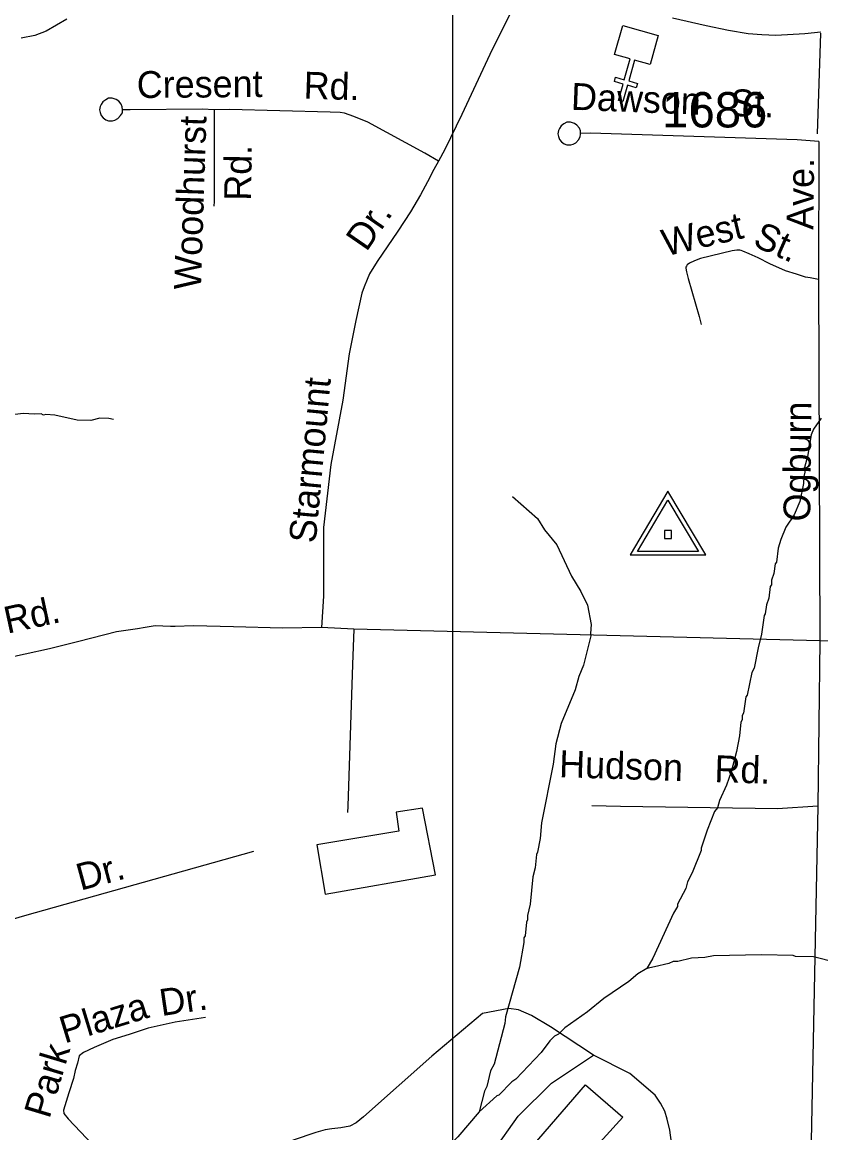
# Model space of a CAD drawing. Extents: x 1547597 to 1699558, y 810033 to 920809.
# Drawn here: x 1632202 to 1635027, y 877036 to 880963 of the extents above; entities that cross this region are included whole.
import ezdxf

# ---------------------------------------------------------------- set-up
doc = ezdxf.new("R2010")
doc.units = 0
for name, color, linetype in [('Exist Cultural Church CELL', 7, 'Continuous'), ('Exist Cultural Warehouse Building Footprint', 7, 'Continuous'), ('Exist Hydrographic Misc Water Feature', 7, 'Continuous'), ('Exist Road Non-System Type 51', 7, 'Continuous'), ('Exist Road Non-System Type 51 Label', 7, 'Continuous'), ('Exist Road Secondary Type 51 Attributed', 7, 'Continuous'), ('Exist Road Secondary Type 51 Number Label', 7, 'Continuous'), ('Exist Survey Geodetic Marker CELL', 7, 'Continuous'), ('Map Preparation Inset Cut Line', 7, 'Continuous')]:
    doc.layers.add(name, color=color, linetype=linetype)

msp = doc.modelspace()

# ---------------------------------------------------------------- linework, layer by layer
at = {"layer": 'Exist Cultural Church CELL'}
msp.add_lwpolyline([(1634423.1, 880813.7), (1634368.3, 880829.1), (1634347.5, 880755.9), (1634378.3, 880747.1), (1634374, 880731.8), (1634343.2, 880740.5), (1634326.8, 880682.6), (1634311.4, 880687), (1634327.7, 880744.9), (1634297, 880753.6), (1634301.3, 880769), (1634332.1, 880760.2), (1634352.8, 880833.5), (1634297.4, 880849.3), (1634326.4, 880951.7), (1634452.1, 880916.1)], close=True, dxfattribs=at)
at = {"layer": 'Exist Cultural Warehouse Building Footprint'}
for points in [[(1633274.4, 877879.6), (1633663.8, 877949.1), (1633618.5, 878184.7), (1633525, 878169.6), (1633534, 878103.1), (1633244.2, 878054.8)], [(1633946.8, 876919.9), (1634195, 877206.5), (1634326.4, 877091.4), (1634072.4, 876811.5)]]:
    msp.add_lwpolyline(points, close=True, dxfattribs=at)
at = {"layer": 'Exist Hydrographic Misc Water Feature'}
for points in [[(1632360, 880974.8), (1632287.3, 880932), (1632247, 880916.8), (1632198.9, 880907.5)], [(1632524.9, 879558.1), (1632508.9, 879562.4), (1632476.9, 879562.9), (1632444.9, 879555.4), (1632396.9, 879556.3), (1632317.2, 879573.6), (1632285.2, 879576.1), (1632277.2, 879574.3), (1632269.3, 879578.4), (1632245.3, 879576.9), (1632205.4, 879579.5), (1632117.2, 879569)], [(1635028.1, 879563.5), (1635001.4, 879524), (1634993.1, 879504.1), (1634979.9, 879428.3), (1634969.3, 879388.5), (1634971, 879372.5), (1634966.7, 879356.5), (1634966.4, 879332.5), (1634953.4, 879268.8), (1634932.5, 879221.2), (1634903.8, 879177.6), (1634885.2, 879133.9), (1634876.7, 879104.1), (1634869.9, 879054.2), (1634865.8, 879048.3), (1634861.2, 879014.4), (1634852.9, 878990.5), (1634852.6, 878974.5), (1634848.5, 878968.6), (1634843.8, 878926.6), (1634835.5, 878902.9), (1634830.9, 878870.9), (1634826.8, 878865), (1634817.7, 878799.1), (1634805, 878751.3), (1634791.8, 878679.6), (1634783.6, 878663.8), (1634766.3, 878584), (1634762.2, 878578), (1634753.2, 878520.2), (1634749.1, 878512.3), (1634748.8, 878496.3), (1634744.7, 878488.4), (1634740, 878440.5), (1634729, 878384.7), (1634709.9, 878313), (1634693.2, 878265.2), (1634668.2, 878211.7), (1634661.9, 878185.8), (1634651.6, 878171.9), (1634624.6, 878106.4), (1634603.5, 878042.9), (1634603.4, 878034.9), (1634572.2, 877955.4), (1634555.7, 877923.6), (1634549.3, 877899.7), (1634520.4, 877844.3), (1634520.3, 877836.3), (1634505.8, 877812.5), (1634433.3, 877653.8), (1634412, 877617.3)], [(1633936, 879286.1), (1634024.7, 879208.6), (1634050, 879168.2), (1634093.2, 879115.4), (1634145.4, 879004.6), (1634178.5, 878950), (1634201.6, 878901.6), (1634214.6, 878833.3), (1634212, 878801.5), (1634213.8, 878793.4), (1634188.2, 878689.8), (1634171.6, 878650.1), (1634158.8, 878602.3), (1634108.9, 878483.2), (1634089.7, 878411.5), (1634080.6, 878339.7), (1634039.2, 878132.4), (1634034.3, 878076.5), (1634025.5, 878028.6), (1634021.4, 878020.7), (1634016.7, 877972.8), (1634008.2, 877941), (1633998.5, 877845.1), (1633989.9, 877805.3), (1633989.7, 877789.3), (1633985.5, 877781.3), (1633980.8, 877733.4), (1633976.7, 877725.5), (1633976.4, 877709.6), (1633961, 877621.8), (1633912.1, 877446.6), (1633909.7, 877422.7), (1633871.4, 877279.4), (1633859.1, 877255.6), (1633846.2, 877199.8), (1633837.9, 877183.9), (1633818.6, 877110.1)], [(1635080.8, 877638.7), (1635001.1, 877658.1), (1634937.3, 877659.2), (1634929.3, 877663.3), (1634817.4, 877665.2), (1634647.4, 877662.1), (1634617.3, 877656.6), (1634569.3, 877653.5), (1634521.1, 877642.3), (1634505.1, 877642.5), (1634489, 877634.8), (1634438.8, 877623.6), (1634412, 877617.3)], [(1634412, 877617.3), (1634380.4, 877598.6), (1634348, 877571.2), (1634259.1, 877510.8), (1634202.4, 877463.7), (1634121.5, 877407.1), (1634099.1, 877385.5), (1634085, 877377.7), (1634068.8, 877362), (1634038, 877320.5), (1633948.6, 877226), (1633934.5, 877216.3), (1633887.7, 877169), (1633881.7, 877167.2), (1633818.6, 877110.1)], [(1633818.6, 877110.1), (1633743.3, 877021.5), (1633696.6, 876976.3), (1633609, 876877.8), (1633484.9, 876696)]]:
    msp.add_lwpolyline(points, dxfattribs=at)
at = {"layer": 'Exist Road Non-System Type 51'}
for p, q in [((1635026.2, 880924.8), (1635014.4, 880568.4)), ((1635019.8, 880541.6), (1635019.3, 880053.2)), ((1635019.3, 880053.2), (1635023.2, 878775.9)), ((1633375.2, 878817.1), (1633261.5, 878822.9)), ((1635023.2, 878775.9), (1633375.2, 878817.1)), ((1635023.2, 878775.9), (1635016.3, 878191.5)), ((1635421.1, 878761.9), (1635023.2, 878775.9)), ((1635016.3, 878191.5), (1634975.8, 876113.1))]:
    msp.add_line(p, q, dxfattribs=at)
for points in [[(1634036.3, 881222.2), (1633975, 881090), (1633856, 880849), (1633757, 880636.7), (1633697.3, 880513.5), (1633674.6, 880471.9)], [(1632557.3, 880654.1), (1632556.1, 880664.4), (1632552.7, 880673.4), (1632543.5, 880684.8), (1632534.2, 880690.2), (1632520.9, 880695.1), (1632507.9, 880694.6), (1632497.6, 880688.8), (1632487.8, 880681.6), (1632481.6, 880672.7), (1632478.1, 880665.5), (1632476, 880653.8), (1632478, 880643.9), (1632481.2, 880633.9), (1632488.9, 880625.5), (1632498.1, 880618.5), (1632507.7, 880615.3), (1632521.5, 880614.6), (1632530.1, 880617.5), (1632540, 880622.5), (1632549.9, 880633.5), (1632556.5, 880643.1), (1632557, 880650.9), (1632557.3, 880654.1)], [(1632881.5, 880653.3), (1632839.5, 880656), (1632583.7, 880653.8), (1632557.3, 880654.1)], [(1632881.5, 880653.3), (1632880.8, 880613.3), (1632880.9, 880329.6), (1632880.3, 880312.6)], [(1633674.6, 880471.9), (1633627, 880500.5), (1633424.7, 880609.5), (1633375.1, 880630.3), (1633342.3, 880642.2), (1633327.3, 880644.3), (1633291.3, 880645.4), (1632935.5, 880654.6), (1632881.5, 880653.3)], [(1634177.4, 880570.5), (1634176.7, 880579.3), (1634173.7, 880588.4), (1634164.6, 880599.8), (1634155.3, 880605.2), (1634141.9, 880610), (1634128.9, 880609.5), (1634118.6, 880603.7), (1634108.9, 880596.5), (1634102.7, 880587.6), (1634099.1, 880580.5), (1634097.1, 880568.7), (1634099.1, 880558.9), (1634102.3, 880548.8), (1634109.9, 880540.4), (1634119.2, 880533.5), (1634128.7, 880530.3), (1634142.5, 880529.6), (1634151.2, 880532.4), (1634161.1, 880537.4), (1634170.9, 880548.4), (1634176.5, 880558.9), (1634177.5, 880565.9), (1634177.4, 880570.5)], [(1635019.8, 880541.6), (1634943.6, 880547.5), (1634212.6, 880571.4), (1634177.4, 880570.5)], [(1633674.6, 880471.9), (1633658.2, 880442.2), (1633635.5, 880398.5), (1633611, 880352.9), (1633576.1, 880293.4), (1633531.1, 880224.1), (1633457.5, 880117.1), (1633431, 880073.6), (1633422.6, 880053.8), (1633412.2, 880027.8), (1633404, 880005.9), (1633382.6, 879908.3), (1633358.8, 879790.7), (1633336.4, 879627.1), (1633293.7, 879399.7), (1633268.5, 879176.3), (1633268.5, 878934.3), (1633261.5, 878822.9)], [(1635019.3, 880053.2), (1634990, 880059.1), (1634973.5, 880061.7), (1634941.6, 880072.2), (1634902.6, 880084.1), (1634846.9, 880108.9), (1634805.5, 880130.3), (1634773.6, 880144), (1634751.1, 880153.8), (1634745.8, 880155.7), (1634740.2, 880157.3), (1634730.2, 880157.5), (1634713.5, 880154.8), (1634601.3, 880128.5), (1634579.8, 880120.1), (1634563, 880111), (1634555, 880105), (1634552.2, 880101.4), (1634549.9, 880097.3), (1634550, 880093.7), (1634552.6, 880081.2), (1634558.3, 880057.1), (1634596.4, 879922.6), (1634604, 879894.5)], [(1633261.5, 878822.9), (1633123.2, 878820.6), (1632950.2, 878825.1), (1632808.4, 878828.6), (1632742.7, 878826.1), (1632727.1, 878826.4), (1632672.9, 878828.6), (1632636.7, 878822.6), (1632610.6, 878818.9), (1632535.7, 878807.5), (1632402.1, 878773.5), (1632299.2, 878747.7), (1632126.8, 878710.2), (1632037.2, 878689.7)], [(1633375.2, 878817.1), (1633370.5, 878692.7), (1633353.9, 878191.3), (1633353.4, 878169.3)], [(1635016.3, 878191.5), (1634874.4, 878182.1), (1634318.8, 878190.3), (1634216.8, 878192.6)], [(1631576.7, 877397.3), (1631798.1, 877602.8), (1631898.8, 877682.3), (1631962.4, 877724.7), (1632010.1, 877745.9), (1632211.4, 877804.2), (1633022.1, 878032.2)], [(1634222.8, 877311.2), (1634071.4, 877411.6), (1634003.9, 877450.8), (1633958.1, 877471.3), (1633924.1, 877476.1), (1633831, 877458.6), (1633650.9, 877307.2), (1633410, 877092.7), (1633383.1, 877072.1), (1633361.5, 877059.5), (1633329.3, 877054), (1633297.2, 877050.4), (1633273.4, 877046.9), (1633241.1, 877037.3), (1633160.8, 877010.4), (1633008, 876946.6), (1632710.3, 876825), (1632625, 876779.1)], [(1632851.1, 877443.5), (1632743.5, 877428.1), (1632647.4, 877406.9), (1632580.2, 877383.9), (1632522.5, 877366.6), (1632457.2, 877337.7), (1632418.8, 877320.4), (1632403.4, 877308.9), (1632397.7, 877282), (1632390, 877257), (1632384.2, 877228.1), (1632366.9, 877178.2), (1632347.7, 877116.6), (1632349.6, 877105.1), (1632365, 877085.9), (1632451.5, 876993.4), (1632521.6, 876897.3), (1632554.8, 876856.7), (1632584.4, 876830.8), (1632625, 876779.1)], [(1633836.8, 876253.5), (1633837.4, 876821.3), (1633868.3, 876970.4), (1633956.2, 877095.3), (1634075, 877211.8), (1634222.8, 877311.2)], [(1634498.9, 877001.7), (1634492.8, 877045.1), (1634483.4, 877085.1), (1634475.8, 877113.3), (1634460.1, 877141.4), (1634440.7, 877169.8), (1634352, 877245.9), (1634222.8, 877311.2)]]:
    msp.add_lwpolyline(points, dxfattribs=at)
at = {"layer": 'Exist Road Secondary Type 51 Attributed'}
msp.add_lwpolyline([(1634502.8, 880979.1), (1634621.4, 880952), (1634700.6, 880935.8), (1634770.3, 880923.7), (1634818, 880920.6), (1634867.8, 880917.4), (1634970.6, 880923.2), (1635027.8, 880929)], dxfattribs=at)
at = {"layer": 'Exist Survey Geodetic Marker CELL'}
for points in [[(1634620.6, 879079.7), (1634486.6, 879305.7), (1634353.1, 879079.7)], [(1634594.7, 879091.8), (1634379.1, 879091.8), (1634486.6, 879273.9)], [(1634498.9, 879138.4), (1634498.9, 879166.6), (1634474.7, 879166.6), (1634474.7, 879138.4)]]:
    msp.add_lwpolyline(points, close=True, dxfattribs=at)
at = {"layer": 'Map Preparation Inset Cut Line'}
for points in [[(1633724, 874749.3), (1571208, 874749.3), (1571208, 917817.4), (1633724, 917817.4)], [(1633724, 874749.3), (1696240.1, 874749.3), (1696240.1, 917817.4), (1633724, 917817.4)]]:
    msp.add_lwpolyline(points, close=True, dxfattribs=at)

# ---------------------------------------------------------------- texts
at = {"layer": 'Exist Road Non-System Type 51 Label'}
for s, rotation, p in [('Cresent', 0.4931, (1632607.8, 880695.2)), ('Rd.', 358.1988, (1633196.8, 880693.7)), ('Dawson', 357.7921, (1634142.3, 880654.1)), ('St.', 357.7921, (1634706, 880632.4)), ('Woodhurst', 88.1649, (1632834.3, 880016.6)), ('Rd.', 89.1246, (1633011.4, 880331.8)), ('Ave.', 89.4719, (1635001.2, 880229)), ('Dr.', 55.4615, (1633419.7, 880149)), ('West', 13.2094, (1634477.8, 880135)), ('St.', 336.0554, (1634782.7, 880174.4)), ('Starmount', 84.7422, (1633240.3, 879119.1)), ('Ogburn', 89.4749, (1634989.8, 879197.9)), ('Rd.', 12.2729, (1632149.4, 878800.9)), ('Hudson', 358.1832, (1634100.5, 878294)), ('Rd.', 358.1832, (1634649.9, 878276.6)), ('Dr.', 15.1454, (1632408.8, 877892.2)), ('Dr.', 8.2693, (1632694.9, 877449)), ('Plaza', 17.0764, (1632352.1, 877351.7)), ('Park', 73.2893, (1632298.2, 877083.2))]:
    msp.add_text(s, height=95, rotation=rotation, dxfattribs=at).set_placement(p)
at = {"layer": 'Exist Road Secondary Type 51 Number Label'}
msp.add_text('1686', height=125, dxfattribs=at).set_placement((1634466, 880591.4))

doc.saveas('drawing.dxf')
